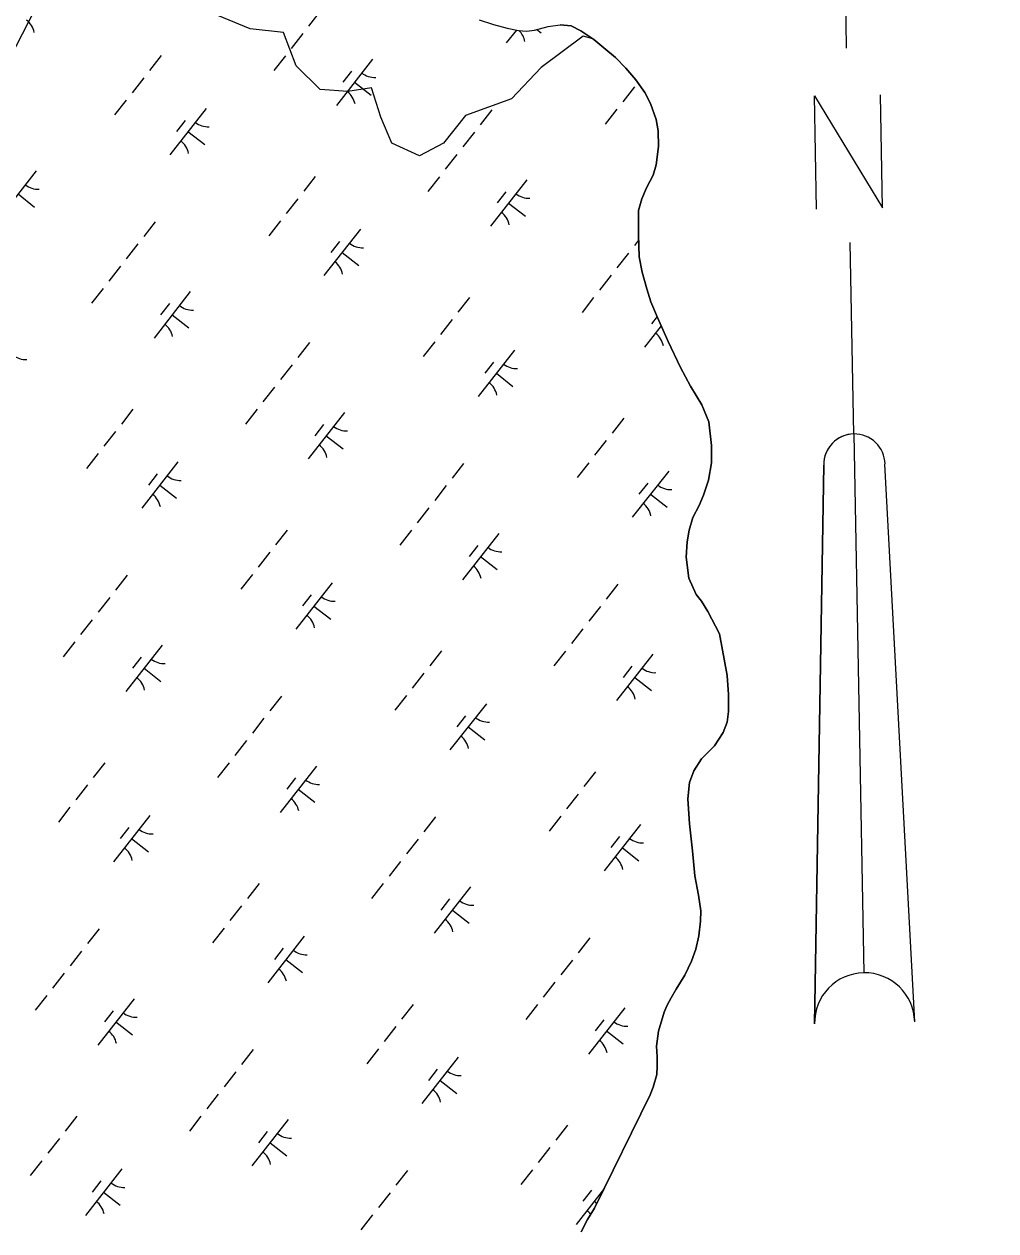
# Model space of a CAD drawing. Extents: x 3896831 to 3918110, y 171006 to 193349.
# Drawn here: x 3907575 to 3908400, y 175325 to 176349 of the extents above; entities that cross this region are included whole.
import ezdxf

# ---------------------------------------------------------------- set-up
doc = ezdxf.new("R2010")
doc.units = 0
for name, color, linetype in [('V-ANNO-SYMB', 7, 'Continuous'), ('V-RIVR-EDGE', 7, 'Continuous'), ('V-TOPO-SHOR', 7, 'Continuous'), ('V-UTIL-LINE', 7, 'Continuous'), ('V-WETL-SWMP', 7, 'Continuous')]:
    doc.layers.add(name, color=color, linetype=linetype)

msp = doc.modelspace()

# ---------------------------------------------------------------- linework, layer by layer
at = {"layer": 'V-ANNO-SYMB'}
for p, q in [((3908273.5, 176328.8), (3908271.1, 176458.8)), ((3908279.6, 176001.3), (3908276.6, 176163.8)), ((3908279.6, 176001.3), (3908288, 175543.9)), ((3908279.6, 176001.3), (3908288, 175543.9)), ((3908246.3, 175500.7), (3908254.1, 175974.9)), ((3908254.1, 175974.9), (3908246.3, 175500.7)), ((3908331.3, 175502.2), (3908306, 175975.8))]:
    msp.add_line(p, q, dxfattribs=at)
msp.add_lwpolyline([(3908248, 176192.3), (3908246.3, 176288.3), (3908304, 176193.3), (3908302.3, 176289.3)], dxfattribs=at)
for centre, radius, start, end in [((3908280.1, 175975.4), 26, 91.0528, 181.0561), ((3908280.1, 175975.4), 26, 91.0594, 181.0561), ((3908280.1, 175975.4), 26, 1.0561, 91.0594), ((3908288.8, 175501.4), 42.5, 91.0561, 181.0561), ((3908288.8, 175501.4), 42.5, 91.0561, 181.0561), ((3908288.8, 175501.4), 42.5, 1.0561, 91.0561), ((3908288.8, 175501.4), 42.5, 1.0561, 91.0561)]:
    msp.add_arc(centre, radius, start, end, dxfattribs=at)
at = {"layer": 'V-RIVR-EDGE'}
msp.add_line((3908039.7, 176347.8), (3908030.4, 176348.8), dxfattribs=at)
msp.add_lwpolyline([(3908058.1, 176336.8), (3908049.9, 176339), (3908014, 176312.4), (3907989, 176285.9), (3907949.9, 176271.8), (3907931.2, 176248.3), (3907910.8, 176237.4), (3907887.4, 176248.3), (3907878, 176270.2), (3907870.2, 176295.2), (3907849.9, 176292.1), (3907826.4, 176293.7), (3907806.1, 176314), (3907795.2, 176342.1), (3907767, 176345.3), (3907721.7, 176364)], dxfattribs=at)
at = {"layer": 'V-TOPO-SHOR'}
msp.add_lwpolyline([(3908048.2, 175323.9), (3908053.6, 175334.6), (3908059.5, 175344), (3908106.8, 175440.4), (3908109.1, 175446.7), (3908112.4, 175457.6), (3908112.6, 175464.7), (3908112.5, 175472.5), (3908112.2, 175481.6), (3908113.7, 175494.3), (3908118.5, 175510.5), (3908121.1, 175516.3), (3908124.4, 175522.8), (3908128.8, 175530.1), (3908136.2, 175541.9), (3908141.9, 175553.9), (3908145.5, 175564.1), (3908148, 175575.3), (3908149.5, 175587.8), (3908149.7, 175596.6), (3908147.7, 175609.9), (3908144.5, 175626.3), (3908142.5, 175647.6), (3908140, 175670.5), (3908138.8, 175691.6), (3908140.1, 175705.4), (3908143.9, 175715.3), (3908150.3, 175725.7), (3908161.2, 175736.5), (3908168.6, 175748), (3908172, 175756.6), (3908173.2, 175765.7), (3908173.1, 175780.3), (3908172, 175796.4), (3908165.5, 175831.8), (3908155.7, 175850.7), (3908150.2, 175859.3), (3908145.7, 175865), (3908139.6, 175879), (3908137.2, 175896.9), (3908138.1, 175909.9), (3908139.9, 175919.6), (3908142.9, 175930.5), (3908148.3, 175940.7), (3908151.9, 175949.3), (3908156.2, 175962.1), (3908158.7, 175977), (3908158.9, 175991.6), (3908156.4, 176011.6), (3908150.6, 176026.1), (3908140.8, 176041.9), (3908132.4, 176057.7), (3908122.1, 176079.8), (3908112.8, 176100.3), (3908107.3, 176113.5), (3908103.8, 176124.7), (3908099.8, 176138.7), (3908097.4, 176151.7), (3908096.7, 176170.5), (3908096.8, 176191), (3908099.6, 176200.9), (3908103.5, 176210.3), (3908109.1, 176221), (3908111.9, 176229.9), (3908113.9, 176245.5), (3908113.6, 176258.8), (3908111.7, 176268.4), (3908107.1, 176281.9), (3908102.1, 176291.3), (3908094.5, 176301.9), (3908085.9, 176312), (3908077.2, 176321), (3908067.3, 176329.3), (3908058.9, 176336.3), (3908047.9, 176343.7), (3908039.6, 176347.8)], dxfattribs=at)
at = {"layer": 'V-UTIL-LINE'}
msp.add_lwpolyline([(3905549.4, 173652.6), (3906763.3, 174938.4), (3906949.5, 175133), (3906970.6, 175166.8), (3907325.9, 175860.5), (3907748.9, 176681), (3908142.2, 177273.2), (3908679.4, 178098), (3908869.7, 178381.4), (3908937.4, 178537.8), (3909170, 179117.3), (3909533.8, 179633.3), (3910092.1, 180424.3), (3910333.2, 180766.9), (3910760.4, 181291.4), (3910921.1, 181524), (3911225.6, 181951.2), (3911822, 182788.6), (3911961.6, 182987.4), (3912147.7, 183114.3), (3912722.9, 183841.8), (3913090.9, 184307.1), (3913848, 185258.8), (3914364, 185910.1)], dxfattribs=at)
at = {"layer": 'V-WETL-SWMP'}
for p, q in [((3907826.5, 176360.2), (3907816.6, 176347.6)), ((3907961.4, 176353), (3907973.7, 176348.9)), ((3907973.7, 176348.9), (3907985.4, 176345.9)), ((3907993.1, 176344.3), (3907984.5, 176333.3)), ((3907985.4, 176345.9), (3907994.8, 176343.9)), ((3907994.8, 176343.9), (3908001.8, 176343.2)), ((3908001.8, 176343.2), (3908008.6, 176344.2)), ((3908008.6, 176344.2), (3908020, 176347.4)), ((3908010.4, 176344.8), (3908014.1, 176341.9)), ((3908020, 176347.4), (3908030.4, 176348.8)), ((3908030.4, 176348.8), (3908039.6, 176347.8)), ((3908039.6, 176347.8), (3908047.9, 176343.7)), ((3908047.9, 176343.7), (3908058.9, 176336.3)), ((3907811.7, 176341.3), (3907801.8, 176328.7)), ((3908058.9, 176336.3), (3908067.3, 176329.3)), ((3907691.4, 176322.6), (3907681.6, 176310)), ((3907796.9, 176322.4), (3907787, 176309.8)), ((3908067.3, 176329.3), (3908077.2, 176321)), ((3907871, 176319.7), (3907840.2, 176280.3)), ((3908077.2, 176321), (3908085.9, 176312)), ((3907676.6, 176303.7), (3907666.8, 176291.1)), ((3907853.2, 176309.5), (3907845.8, 176300.1)), ((3908085.9, 176312), (3908094.5, 176301.9)), ((3908094.5, 176301.9), (3908102.1, 176291.3)), ((3907855.6, 176300), (3907869.8, 176288.9)), ((3908093.3, 176296), (3908083.4, 176283.4)), ((3907661.8, 176284.8), (3907651.9, 176272.2)), ((3908102.1, 176291.3), (3908107.1, 176281.9)), ((3908107.1, 176281.9), (3908111.7, 176268.4)), ((3907729.6, 176277.8), (3907698.8, 176238.4)), ((3907972.2, 176276.5), (3907962.4, 176263.9)), ((3908078.5, 176277.1), (3908068.6, 176264.5)), ((3907711.8, 176267.6), (3907704.4, 176258.1)), ((3908111.7, 176268.4), (3908113.6, 176258.8)), ((3907714.2, 176258.1), (3907728.4, 176247)), ((3907957.4, 176257.6), (3907947.6, 176245)), ((3908113.6, 176258.8), (3908113.9, 176245.5)), ((3908113.9, 176245.5), (3908111.9, 176229.9)), ((3907942.6, 176238.7), (3907932.7, 176226.1)), ((3907585.3, 176224.8), (3907554.5, 176185.4)), ((3907822.3, 176220), (3907812.5, 176207.4)), ((3907927.8, 176219.8), (3907917.9, 176207.2)), ((3908109.1, 176221), (3908103.5, 176210.3)), ((3908111.9, 176229.9), (3908109.1, 176221)), ((3908001.9, 176217.1), (3907971.1, 176177.7)), ((3908103.5, 176210.3), (3908099.6, 176200.9)), ((3907569.9, 176205.1), (3907584, 176194)), ((3907807.5, 176201.1), (3907797.7, 176188.5)), ((3907984.2, 176206.9), (3907976.7, 176197.5)), ((3908099.6, 176200.9), (3908096.8, 176191)), ((3907986.5, 176197.4), (3908000.7, 176186.3)), ((3908096.8, 176191), (3908096.7, 176170.5)), ((3907686.5, 176181.6), (3907676.6, 176169)), ((3907792.7, 176182.2), (3907782.9, 176169.6)), ((3907860.6, 176175.1), (3907829.7, 176135.8)), ((3908096.7, 176170.5), (3908097.4, 176151.7)), ((3907671.7, 176162.7), (3907661.8, 176150.1)), ((3907842.8, 176164.9), (3907835.4, 176155.5)), ((3908096.9, 176165.9), (3908093.3, 176161.3)), ((3907845.1, 176155.5), (3907859.3, 176144.4)), ((3908088.3, 176155), (3908078.5, 176142.4)), ((3908097.4, 176151.7), (3908099.8, 176138.7)), ((3907656.9, 176143.8), (3907647, 176131.2)), ((3908099.8, 176138.7), (3908103.8, 176124.7)), ((3908073.5, 176136.1), (3908063.7, 176123.5)), ((3907642.1, 176124.9), (3907632.2, 176112.3)), ((3907716.2, 176122.2), (3907685.4, 176082.8)), ((3907953.3, 176117.3), (3907943.4, 176104.8)), ((3908103.8, 176124.7), (3908107.3, 176113.5)), ((3907698.4, 176112), (3907691, 176102.5)), ((3908058.7, 176117.2), (3908048.9, 176104.6)), ((3908107.3, 176113.5), (3908112.8, 176100.3)), ((3907700.8, 176102.5), (3907715, 176091.4)), ((3907938.5, 176098.5), (3907928.6, 176085.9)), ((3908112.5, 176101), (3908107.7, 176094.8)), ((3908112.8, 176100.3), (3908122.1, 176079.8)), ((3908116.1, 176093.1), (3908102, 176075.1)), ((3907817.4, 176079), (3907807.5, 176066.4)), ((3907923.7, 176079.6), (3907913.8, 176067)), ((3908122.1, 176079.8), (3908132.4, 176057.7)), ((3907991.5, 176072.5), (3907960.6, 176033.2)), ((3907802.6, 176060.1), (3907792.7, 176047.5)), ((3907973.7, 176062.3), (3907966.3, 176052.9)), ((3908132.4, 176057.7), (3908140.8, 176041.9)), ((3907976.1, 176052.9), (3907990.2, 176041.8)), ((3907787.8, 176041.2), (3907777.9, 176028.6)), ((3908140.8, 176041.9), (3908150.6, 176026.1)), ((3908150.6, 176026.1), (3908156.4, 176011.6)), ((3907667.5, 176022.4), (3907657.7, 176009.8)), ((3907773, 176022.3), (3907763.1, 176009.7)), ((3907847.1, 176019.6), (3907816.3, 175980.2)), ((3907829.3, 176009.4), (3907821.9, 175999.9)), ((3908084.2, 176014.7), (3908074.3, 176002.1)), ((3908156.4, 176011.6), (3908158.9, 175991.6)), ((3907652.7, 176003.5), (3907642.9, 175991)), ((3907831.7, 175999.9), (3907845.9, 175988.8)), ((3908069.4, 175995.9), (3908059.5, 175983.3)), ((3907637.9, 175984.7), (3907628.1, 175972.1)), ((3908158.9, 175991.6), (3908158.7, 175977)), ((3907705.7, 175977.6), (3907674.9, 175938.3)), ((3907948.3, 175976.4), (3907938.5, 175963.8)), ((3908054.6, 175977), (3908044.7, 175964.4)), ((3908158.7, 175977), (3908156.2, 175962.1)), ((3907688, 175967.4), (3907680.6, 175958)), ((3908122.4, 175969.9), (3908091.5, 175930.6)), ((3907690.3, 175957.9), (3907704.5, 175946.8)), ((3907933.5, 175957.5), (3907923.7, 175944.9)), ((3908104.6, 175959.7), (3908097.2, 175950.3)), ((3908156.2, 175962.1), (3908151.9, 175949.3)), ((3908107, 175950.2), (3908121.1, 175939.1)), ((3908151.9, 175949.3), (3908148.3, 175940.7)), ((3907918.7, 175938.6), (3907908.9, 175926)), ((3908148.3, 175940.7), (3908142.9, 175930.5)), ((3908142.9, 175930.5), (3908139.9, 175919.6)), ((3907798.5, 175919.8), (3907788.6, 175907.2)), ((3907903.9, 175919.7), (3907894.1, 175907.1)), ((3907978.1, 175917), (3907947.2, 175877.6)), ((3908139.9, 175919.6), (3908138.1, 175909.9)), ((3907960.3, 175906.8), (3907952.9, 175897.3)), ((3908138.1, 175909.9), (3908137.2, 175896.9)), ((3907783.7, 175900.9), (3907773.8, 175888.3)), ((3907962.6, 175897.3), (3907976.8, 175886.2)), ((3908137.2, 175896.9), (3908139.6, 175879)), ((3907768.9, 175882.1), (3907759, 175869.5)), ((3907662.6, 175881.5), (3907652.7, 175868.9)), ((3907836.7, 175875), (3907805.8, 175835.7)), ((3908079.3, 175873.8), (3908069.4, 175861.2)), ((3908139.6, 175879), (3908145.7, 175865)), ((3907647.8, 175862.6), (3907637.9, 175850)), ((3907818.9, 175864.8), (3907811.5, 175855.4)), ((3908145.7, 175865), (3908150.2, 175859.3)), ((3907821.2, 175855.3), (3907835.4, 175844.2)), ((3908064.5, 175854.9), (3908054.6, 175842.3)), ((3908150.2, 175859.3), (3908155.7, 175850.7)), ((3907633, 175843.7), (3907623.1, 175831.1)), ((3908155.7, 175850.7), (3908165.5, 175831.8)), ((3908049.6, 175836), (3908039.8, 175823.4)), ((3908165.5, 175831.8), (3908172, 175796.4)), ((3907618.2, 175824.8), (3907608.3, 175812.2)), ((3907692.3, 175822.1), (3907661.5, 175782.7)), ((3907674.5, 175811.9), (3907667.1, 175802.4)), ((3907929.4, 175817.2), (3907919.5, 175804.6)), ((3908034.8, 175817.1), (3908025, 175804.5)), ((3908109, 175814.4), (3908078.1, 175775)), ((3907676.9, 175802.4), (3907691.1, 175791.3)), ((3908091.2, 175804.2), (3908083.8, 175794.7)), ((3907914.6, 175798.3), (3907904.7, 175785.7)), ((3908093.6, 175794.7), (3908107.7, 175783.6)), ((3908172, 175796.4), (3908173.1, 175780.3)), ((3907899.8, 175779.4), (3907889.9, 175766.9)), ((3908173.1, 175780.3), (3908173.2, 175765.7)), ((3907793.5, 175778.9), (3907783.7, 175766.3)), ((3907967.6, 175772.4), (3907936.7, 175733.1)), ((3907778.7, 175760), (3907768.9, 175747.4)), ((3907949.8, 175762.2), (3907942.4, 175752.8)), ((3908173.2, 175765.7), (3908172, 175756.6)), ((3907952.2, 175752.7), (3907966.3, 175741.6)), ((3908172, 175756.6), (3908168.6, 175748)), ((3907763.9, 175741.1), (3907754.1, 175728.5)), ((3908168.6, 175748), (3908161.2, 175736.5)), ((3908161.2, 175736.5), (3908150.3, 175725.7)), ((3907643.7, 175722.3), (3907633.8, 175709.7)), ((3907749.1, 175722.2), (3907739.2, 175709.6)), ((3907823.3, 175719.4), (3907792.4, 175680.1)), ((3908150.3, 175725.7), (3908143.9, 175715.3)), ((3907805.5, 175709.3), (3907798.1, 175699.8)), ((3908060.3, 175714.6), (3908050.4, 175702)), ((3908143.9, 175715.3), (3908140.1, 175705.4)), ((3907628.8, 175703.4), (3907619, 175690.8)), ((3907807.8, 175699.8), (3907822, 175688.7)), ((3908140.1, 175705.4), (3908138.8, 175691.6)), ((3908045.5, 175695.7), (3908035.6, 175683.1)), ((3908138.8, 175691.6), (3908140, 175670.5)), ((3907614, 175684.5), (3907604.2, 175671.9)), ((3907681.9, 175677.5), (3907651, 175638.1)), ((3908030.7, 175676.8), (3908020.8, 175664.2)), ((3907664.1, 175667.3), (3907656.7, 175657.9)), ((3907924.5, 175676.2), (3907914.6, 175663.7)), ((3908098.5, 175669.8), (3908067.7, 175630.4)), ((3908140, 175670.5), (3908142.5, 175647.6)), ((3907666.4, 175657.8), (3907680.6, 175646.7)), ((3907909.6, 175657.4), (3907899.8, 175644.8)), ((3908080.7, 175659.6), (3908073.3, 175650.2)), ((3908083.1, 175650.1), (3908097.2, 175639)), ((3908142.5, 175647.6), (3908144.5, 175626.3)), ((3907894.8, 175638.5), (3907885, 175625.9)), ((3908144.5, 175626.3), (3908147.7, 175609.9)), ((3907774.6, 175619.7), (3907764.7, 175607.1)), ((3907880, 175619.6), (3907870.2, 175607)), ((3907954.2, 175616.8), (3907923.3, 175577.5)), ((3907936.4, 175606.6), (3907929, 175597.2)), ((3908147.7, 175609.9), (3908149.7, 175596.6)), ((3907759.8, 175600.8), (3907749.9, 175588.2)), ((3907938.7, 175597.2), (3907952.9, 175586.1)), ((3908149.7, 175596.6), (3908149.5, 175587.8)), ((3908149.5, 175587.8), (3908148, 175575.3)), ((3907638.7, 175581.3), (3907628.9, 175568.7)), ((3907745, 175581.9), (3907735.1, 175569.3)), ((3907812.8, 175574.9), (3907781.9, 175535.5)), ((3908148, 175575.3), (3908145.5, 175564.1)), ((3907795, 175564.7), (3907787.6, 175555.3)), ((3908055.4, 175573.6), (3908045.5, 175561)), ((3907623.9, 175562.4), (3907614.1, 175549.9)), ((3907797.4, 175555.2), (3907811.5, 175544.1)), ((3908040.6, 175554.7), (3908030.7, 175542.2)), ((3908145.5, 175564.1), (3908141.9, 175553.9)), ((3908141.9, 175553.9), (3908136.2, 175541.9)), ((3907609.1, 175543.6), (3907599.2, 175531)), ((3908025.8, 175535.9), (3908015.9, 175523.3)), ((3908136.2, 175541.9), (3908128.8, 175530.1)), ((3907594.3, 175524.7), (3907584.4, 175512.1)), ((3908128.8, 175530.1), (3908124.4, 175522.8)), ((3907668.4, 175521.9), (3907637.6, 175482.6)), ((3907905.5, 175517.1), (3907895.6, 175504.5)), ((3908011, 175517), (3908001.1, 175504.4)), ((3908085.1, 175514.2), (3908054.2, 175474.9)), ((3908121.1, 175516.3), (3908118.5, 175510.5)), ((3908124.4, 175522.8), (3908121.1, 175516.3)), ((3907650.7, 175511.7), (3907643.2, 175502.3)), ((3908067.3, 175504), (3908059.9, 175494.6)), ((3908118.5, 175510.5), (3908113.7, 175494.3)), ((3907653, 175502.3), (3907667.2, 175491.2)), ((3907890.7, 175498.2), (3907880.8, 175485.6)), ((3908069.7, 175494.6), (3908083.8, 175483.5)), ((3908113.7, 175494.3), (3908112.2, 175481.6)), ((3907769.6, 175478.7), (3907759.8, 175466.1)), ((3907875.9, 175479.3), (3907866, 175466.7)), ((3907943.7, 175472.3), (3907912.9, 175432.9)), ((3908112.2, 175481.6), (3908112.5, 175472.5)), ((3908112.5, 175472.5), (3908112.6, 175464.7)), ((3907925.9, 175462.1), (3907918.5, 175452.6)), ((3908112.6, 175464.7), (3908112.4, 175457.6)), ((3907754.8, 175459.8), (3907745, 175447.2)), ((3907928.3, 175452.6), (3907942.4, 175441.5)), ((3908112.4, 175457.6), (3908109.1, 175446.7)), ((3908109.1, 175446.7), (3908106.8, 175440.4)), ((3907740, 175440.9), (3907730.2, 175428.4)), ((3908106.8, 175440.4), (3908059.5, 175344)), ((3907619.8, 175422.2), (3907609.9, 175409.6)), ((3907725.2, 175422.1), (3907715.4, 175409.5)), ((3907799.4, 175419.3), (3907768.5, 175380)), ((3908036.4, 175414.5), (3908026.5, 175401.9)), ((3907605, 175403.3), (3907595.1, 175390.7)), ((3907781.6, 175409.1), (3907774.2, 175399.7)), ((3907783.9, 175399.6), (3907798.1, 175388.5)), ((3908021.6, 175395.6), (3908011.7, 175383)), ((3907590.2, 175384.4), (3907580.3, 175371.8)), ((3907658, 175377.4), (3907627.1, 175338)), ((3907900.6, 175376.1), (3907890.7, 175363.5)), ((3908006.8, 175376.7), (3907996.9, 175364.1)), ((3907640.2, 175367.2), (3907632.8, 175357.7)), ((3908067.9, 175361.1), (3908043.8, 175330.3)), ((3908056.8, 175359.5), (3908049.4, 175350)), ((3907642.6, 175357.7), (3907656.7, 175346.6)), ((3907885.8, 175357.2), (3907875.9, 175344.6)), ((3908059.2, 175350), (3908061.6, 175348.1)), ((3908059.5, 175344), (3908053.6, 175334.6)), ((3907871, 175338.3), (3907861.1, 175325.7)), ((3908053.6, 175334.6), (3908048.2, 175323.9))]:
    msp.add_line(p, q, dxfattribs=at)
for centre, start, end in [((3907566.4, 176338.8), 11.1403, 52.6839), ((3907983.1, 176331.1), 11.1403, 46.3048), ((3907872.8, 176321.6), 231.1403, 272.6839), ((3907838.8, 176278.1), 11.1403, 52.6839), ((3907731.4, 176279.7), 231.1403, 272.6839), ((3907697.4, 176236.2), 11.1403, 52.6839), ((3907587.1, 176226.7), 231.1403, 272.6839), ((3908003.7, 176219), 231.1403, 272.6839), ((3907969.7, 176175.5), 11.1403, 52.6839), ((3907862.4, 176177.1), 231.1403, 272.6839), ((3907828.3, 176133.6), 11.1403, 52.6839), ((3907718, 176124.1), 231.1403, 272.6839), ((3907683.9, 176080.6), 11.1403, 52.6839), ((3908100.6, 176072.9), 11.1403, 52.6839), ((3907576.6, 176082.1), 231.1403, 272.6839), ((3907993.3, 176074.4), 231.1403, 272.6839), ((3907959.2, 176031), 11.1403, 52.6839), ((3907848.9, 176021.5), 231.1403, 272.6839), ((3907814.9, 175978), 11.1403, 52.6839), ((3907707.6, 175979.5), 231.1403, 272.6839), ((3908124.2, 175971.8), 231.1403, 272.6839), ((3907673.5, 175936.1), 11.1403, 52.6839), ((3908090.1, 175928.4), 11.1403, 52.6839), ((3907979.9, 175918.9), 231.1403, 272.6839), ((3907945.8, 175875.4), 11.1403, 52.6839), ((3907838.5, 175876.9), 231.1403, 272.6839), ((3907804.4, 175833.5), 11.1403, 52.6839), ((3907694.1, 175824), 231.1403, 272.6839), ((3908110.8, 175816.3), 231.1403, 272.6839), ((3907660.1, 175780.5), 11.1403, 52.6839), ((3908076.7, 175772.8), 11.1403, 52.6839), ((3907969.4, 175774.3), 231.1403, 272.6839), ((3907935.3, 175730.8), 11.1403, 52.6839), ((3907825.1, 175721.4), 231.1403, 272.6839), ((3907791, 175677.9), 11.1403, 52.6839), ((3907683.7, 175679.4), 231.1403, 272.6839), ((3908100.3, 175671.7), 231.1403, 272.6839), ((3907649.6, 175635.9), 11.1403, 52.6839), ((3908066.2, 175628.2), 11.1403, 52.6839), ((3907956, 175618.8), 231.1403, 272.6839), ((3907921.9, 175575.3), 11.1403, 52.6839), ((3907814.6, 175576.8), 231.1403, 272.6839), ((3907780.5, 175533.3), 11.1403, 52.6839), ((3907670.2, 175523.8), 231.1403, 272.6839), ((3907636.2, 175480.4), 11.1403, 52.6839), ((3908086.9, 175516.1), 231.1403, 272.6839), ((3908052.8, 175472.7), 11.1403, 52.6839), ((3907945.5, 175474.2), 231.1403, 272.6839), ((3907911.4, 175430.7), 11.1403, 52.6839), ((3907801.2, 175421.2), 231.1403, 272.6839), ((3907767.1, 175377.8), 11.1403, 52.6839), ((3907659.8, 175379.3), 231.1403, 272.6839), ((3907625.7, 175335.8), 11.1403, 52.6839), ((3908076.4, 175371.6), 231.1403, 233.9714), ((3908042.3, 175328.1), 37.6647, 52.6839)]:
    msp.add_arc(centre, 17.6, start, end, dxfattribs=at)

doc.saveas('drawing.dxf')
